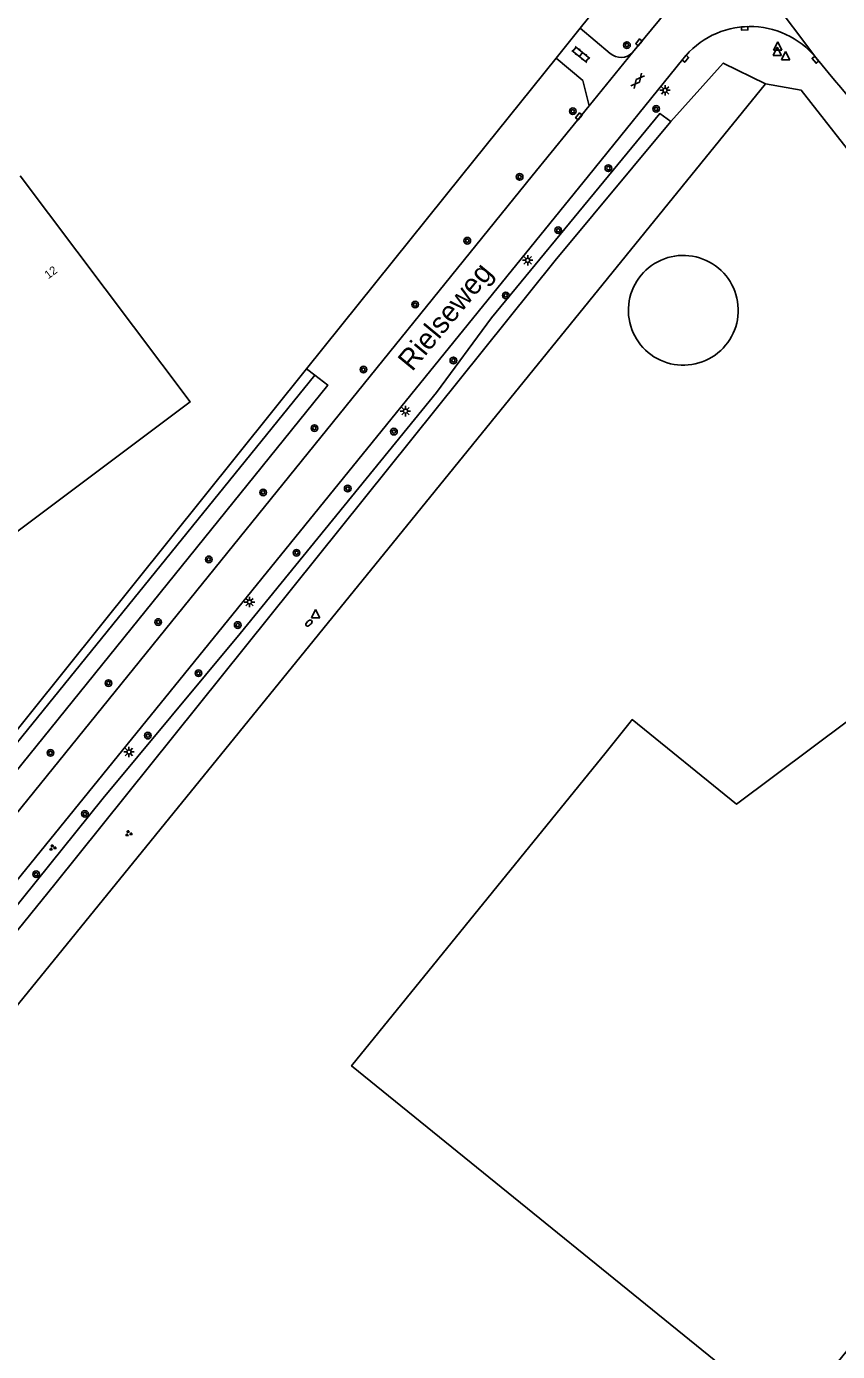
# Model space of a CAD drawing. Extents: x 126000 to 131009, y 393000 to 395500.
# Drawn here: x 130705.7 to 130803.2, y 393858.6 to 394018 of the extents above; entities that cross this region are included whole.
import ezdxf

# ---------------------------------------------------------------- set-up
doc = ezdxf.new("R2010")
doc.units = 0
for name, color, linetype in [('gg-afsc-hekwerk', 7, 'Continuous'), ('gg-anno-huisnummerreeks BGT', 7, 'Continuous'), ('gg-anno-openbare ruimte label', 7, 'Continuous'), ('gg-bbg-hoofdgebouw', 7, 'Continuous'), ('gg-bbg-opslagtank', 7, 'Continuous'), ('gg-knt-verharding', 7, 'Continuous'), ('gg-kntw-bovenkant insteek waterloop', 7, 'Continuous'), ('gt-grn-groengrens', 7, 'Continuous'), ('gt-symb-boom', 7, 'Continuous'), ('gt-symb-brandkraan', 7, 'Continuous'), ('gt-symb-gesloten verharding', 7, 'Continuous'), ('gt-symb-groenvak', 7, 'Continuous'), ('gt-symb-klinker verharding', 7, 'Continuous'), ('gt-symb-kolk', 7, 'Continuous'), ('gt-symb-lichtmast', 7, 'Continuous'), ('gt-symb-waterafsluiter', 7, 'Continuous')]:
    doc.layers.add(name, color=color, linetype=linetype)

# ---------------------------------------------------------------- blocks, each defined once
blk = doc.blocks.new('gt0-WAFSL')
at = {"layer": 'gt-symb-waterafsluiter'}
for p, q in [((-0.5, -0.33), (0, 0.67)), ((0, 0.67), (0.5, -0.33)), ((0.5, -0.33), (-0.5, -0.33))]:
    blk.add_line(p, q, dxfattribs=at)
blk = doc.blocks.new('gt0-KOLK')
at = {"layer": 'gt-symb-kolk'}
blk.add_lwpolyline([(0, 0), (0.38, 0), (0.38, 0.4), (-0.37, 0.4), (-0.37, 0), (0, 0)], dxfattribs=at)
blk = doc.blocks.new('gt0-GESVH1')
at = {"layer": 'gt-symb-gesloten verharding'}
for p, q in [((-0.99, -0.26), (0.01, 0.24)), ((0.01, -0.26), (-0.99, 0.24)), ((0.01, 0.24), (1.01, -0.26)), ((1.01, 0.24), (0.01, -0.26))]:
    blk.add_line(p, q, dxfattribs=at)
blk = doc.blocks.new('gt0-BOOM')
at = {"layer": 'gt-symb-boom'}
for radius in [0.4, 0.2]:
    blk.add_circle((0, 0), radius, dxfattribs=at)
blk = doc.blocks.new('gt0-LMAST')
at = {"layer": 'gt-symb-lichtmast'}
for p, q in [((-0.18, 0.17), (-0.45, 0.44)), ((0, 0.25), (0, 0.62)), ((0.17, 0.17), (0.44, 0.44)), ((-0.25, 0), (-0.63, 0)), ((-0.18, -0.18), (-0.45, -0.45)), ((0, -0.25), (0, -0.63)), ((0.44, -0.45), (0.17, -0.18)), ((0.25, 0), (0.62, 0))]:
    blk.add_line(p, q, dxfattribs=at)
blk.add_circle((0, 0), 0.25, dxfattribs=at)
blk = doc.blocks.new('gt0-KL1')
at = {"layer": 'gt-symb-klinker verharding'}
for p, q in [((-1.15, 0.3), (1.15, 0.3)), ((-1, -0.3), (-1, 0.3)), ((-0.5, 0.3), (-0.5, 0.45)), ((0, -0.3), (0, 0.3)), ((0.5, 0.3), (0.5, 0.45)), ((1, -0.3), (1, 0.3)), ((-1.15, -0.3), (1.15, -0.3)), ((-0.5, -0.45), (-0.5, -0.3)), ((0.5, -0.45), (0.5, -0.3))]:
    blk.add_line(p, q, dxfattribs=at)
blk = doc.blocks.new('gt0-GRVAK')
at = {"layer": 'gt-symb-groenvak'}
for p, q in [((-0.11, 0.19), (-0.23, 0.24)), ((-0.18, 0.15), (0.09, 0.15)), ((-0.09, 0.21), (-0.16, 0.32)), ((-0.05, 0.21), (-0.05, 0.39)), ((0, 0.21), (0.06, 0.32)), ((0.01, 0.19), (0.13, 0.24)), ((0.26, -0.05), (0.2, 0.06)), ((0.3, -0.05), (0.3, 0.13)), ((0.35, -0.05), (0.41, 0.06)), ((-0.25, -0.23), (-0.36, -0.18)), ((-0.32, -0.26), (-0.05, -0.26)), ((-0.23, -0.21), (-0.29, -0.1)), ((-0.18, -0.2), (-0.18, -0.02)), ((-0.14, -0.21), (-0.07, -0.1)), ((-0.12, -0.23), (0, -0.18)), ((0.24, -0.07), (0.12, -0.02)), ((0.17, -0.11), (0.44, -0.11)), ((0.37, -0.07), (0.49, -0.02))]:
    blk.add_line(p, q, dxfattribs=at)
blk = doc.blocks.new('gt0-BR')
at = {"layer": 'gt-symb-brandkraan'}
for centre, radius, start, end in [((-0.24, 0), 0.206, 107.5669, 252.4331), ((0.6, -2.66), 3, 106.892, 107.5669), ((0, -0.69), 0.938, 73.108, 106.892), ((-0.6, -2.66), 3, 72.4331, 73.108), ((0.24, 0), 0.206, 287.567, 72.4331), ((0.6, 2.66), 3, 252.4331, 253.108), ((0, 0.69), 0.938, 253.108, 286.8921), ((-0.6, 2.66), 3, 286.8921, 287.567)]:
    blk.add_arc(centre, radius, start, end, dxfattribs=at)

msp = doc.modelspace()

# ---------------------------------------------------------------- linework, layer by layer
at = {"layer": 'gg-afsc-hekwerk'}
for p, q in [((130772.23, 394017.75), (130769.34, 394014.15)), ((130769.34, 394014.15), (130757.99, 394000)), ((130794.53, 394011.09), (130788.99, 394004.26)), ((130788.99, 394004.26), (130750.33, 393956.61)), ((130757.99, 394000), (130739.37, 393976.8)), ((130739.37, 393976.8), (130684.94, 393908.96)), ((130750.33, 393956.61), (130699.56, 393894.12))]:
    msp.add_line(p, q, dxfattribs=at)
for points in [[(130773.98, 394033.09), (130779.05, 394026.25), (130772.23, 394017.75)], [(130814.96, 393989.69), (130798.81, 394010.29), (130794.53, 394011.09)]]:
    msp.add_lwpolyline(points, dxfattribs=at)
at = {"layer": 'gg-bbg-hoofdgebouw'}
msp.add_line((130778.26, 393934.32), (130775.36, 393930.73), dxfattribs=at)
for points in [[(130704.94, 394000), (130725.36, 393972.83), (130677.09, 393936.64), (130650.04, 393972.7), (130649.57, 393972.35), (130649.38, 393972.62), (130653.86, 393975.93)], [(130818.19, 393944.79), (130791.02, 393924.47), (130778.5, 393934.62), (130778.26, 393934.32)], [(130775.36, 393930.73), (130744.76, 393892.98), (130797.45, 393850.28), (130831.2, 393891.92), (130817.52, 393903), (130825.06, 393909.41), (130828.4, 393905.48), (130836.55, 393912.42), (130837.32, 393911.52), (130840.69, 393914.38)]]:
    msp.add_lwpolyline(points, dxfattribs=at)
at = {"layer": 'gg-bbg-opslagtank'}
for start, end in [(1.4976, 181.5061), (181.4976, 1.5061)]:
    msp.add_arc((130784.64, 393983.84), 6.6, start, end, dxfattribs=at)
at = {"layer": 'gg-knt-verharding'}
for p, q in [((130800.57, 394014.22), (130790, 394028.37)), ((130778.55, 394014.83), (130784.87, 394022.52)), ((130772.23, 394017.75), (130775.85, 394014.73)), ((130778.55, 394014.83), (130773.33, 394008.43)), ((130773.33, 394008.43), (130766.48, 394000)), ((130766.48, 394000), (130689.73, 393905.1))]:
    msp.add_line(p, q, dxfattribs=at)
for points in [[(130693.47, 393901.68), (130773.23, 394000), (130784.6, 394014.05)], [(130773.33, 394008.43), (130772.58, 394011.46), (130769.34, 394014.15)]]:
    msp.add_lwpolyline(points, dxfattribs=at)
for centre, radius, start, end in [((130792.65, 394007.71), 10.25, 39.461, 141.8019), ((130777.15, 394016.24), 1.99, 229.2446, 314.6161), ((131133.09, 394287.7), 430.53, 219.4359, 221.9318)]:
    msp.add_arc(centre, radius, start, end, dxfattribs=at)
at = {"layer": 'gg-kntw-bovenkant insteek waterloop'}
for points in [[(130689.3, 393909.72), (130687.83, 393911.25), (130740.34, 393976.03)], [(130740.34, 393976.03), (130741.9, 393974.84), (130689.3, 393909.72)]]:
    msp.add_lwpolyline(points, dxfattribs=at)
at = {"layer": 'gt-grn-groengrens'}
msp.add_line((130740.34, 393976.03), (130739.37, 393976.8), dxfattribs=at)
for points in [[(130783.14, 394006.54), (130789.44, 394013.56), (130794.53, 394011.09)], [(130783.14, 394006.54), (130781.81, 394007.49), (130775.63, 394000), (130761.6, 393982.94), (130754.99, 393973.94), (130731.38, 393944.98), (130714.92, 393925.19), (130693.83, 393898.99), (130695.28, 393897.51)], [(130695.28, 393897.51), (130696.35, 393899.12), (130709.11, 393914.82), (130769.23, 393989.82), (130783.14, 394006.54)]]:
    msp.add_lwpolyline(points, dxfattribs=at)

# ---------------------------------------------------------------- block references
at = {"layer": 'gt-symb-boom'}
for p in [(130777.87, 394015.73), (130771.35, 394007.78), (130781.37, 394008.06), (130764.97, 393999.88), (130775.63, 394000.93), (130769.61, 393993.47), (130758.68, 393992.21), (130763.3, 393985.63), (130752.41, 393984.53), (130757, 393977.81), (130740.3, 393969.67), (130749.86, 393969.25), (130734.14, 393961.94), (130744.3, 393962.41), (130727.6, 393953.89), (130738.16, 393954.69), (130721.53, 393946.36), (130731.08, 393946), (130726.36, 393940.2), (130715.55, 393939.01), (130720.29, 393932.7), (130708.58, 393930.62), (130712.72, 393923.29), (130706.85, 393916.04)]:
    msp.add_blockref('gt0-BOOM', p, dxfattribs=at)
at = {"layer": 'gt-symb-boom', "rotation": -128.74927691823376}
msp.add_blockref('gt0-BOOM', (130746.19, 393976.72), dxfattribs=at)
at = {"layer": 'gt-symb-brandkraan', "rotation": -137.47195594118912}
msp.add_blockref('gt0-BR', (130739.64, 393946.23), dxfattribs=at)
at = {"layer": 'gt-symb-gesloten verharding', "rotation": 50.928385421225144}
msp.add_blockref('gt0-GESVH1', (130779.15, 394011.43), dxfattribs=at)
at = {"layer": 'gt-symb-groenvak'}
for p, rotation in [((130717.96, 393920.93), -0.7448031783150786), ((130708.83, 393919.23), -0.7448031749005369)]:
    msp.add_blockref('gt0-GRVAK', p, dxfattribs=dict(at, rotation=rotation))
at = {"layer": 'gt-symb-klinker verharding', "rotation": -38.749276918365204}
msp.add_blockref('gt0-KL1', (130772.34, 394014.61), dxfattribs=at)
at = {"layer": 'gt-symb-kolk'}
for p, rotation in [((130792.01, 394017.94), -177.4780920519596), ((130779.46, 394015.92), 50.84774131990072), ((130784.74, 394014.22), -129.27731149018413), ((130800.67, 394014.09), 129.03551289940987), ((130772.24, 394007.02), 50.96448710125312)]:
    msp.add_blockref('gt0-KOLK', p, dxfattribs=dict(at, rotation=rotation))
at = {"layer": 'gt-symb-lichtmast'}
for p in [(130782.45, 394010.29), (130765.94, 393989.85), (130751.25, 393971.72), (130732.5, 393948.76), (130718.01, 393930.74)]:
    msp.add_blockref('gt0-LMAST', p, dxfattribs=at)
at = {"layer": 'gt-symb-waterafsluiter'}
for p in [(130795.94, 394014.81), (130795.99, 394015.44), (130796.94, 394014.28), (130740.45, 393947.18)]:
    msp.add_blockref('gt0-WAFSL', p, dxfattribs=at)

# ---------------------------------------------------------------- texts
at = {"layer": 'gg-anno-huisnummerreeks BGT'}
msp.add_text('12', height=1, rotation=36.9, dxfattribs=at).set_placement((130708.32, 393987.56))
at = {"layer": 'gg-anno-openbare ruimte label'}
msp.add_text('Rielseweg', height=2.5, rotation=50.4, dxfattribs=at).set_placement((130752.05, 393976.39))

doc.saveas('drawing.dxf')
